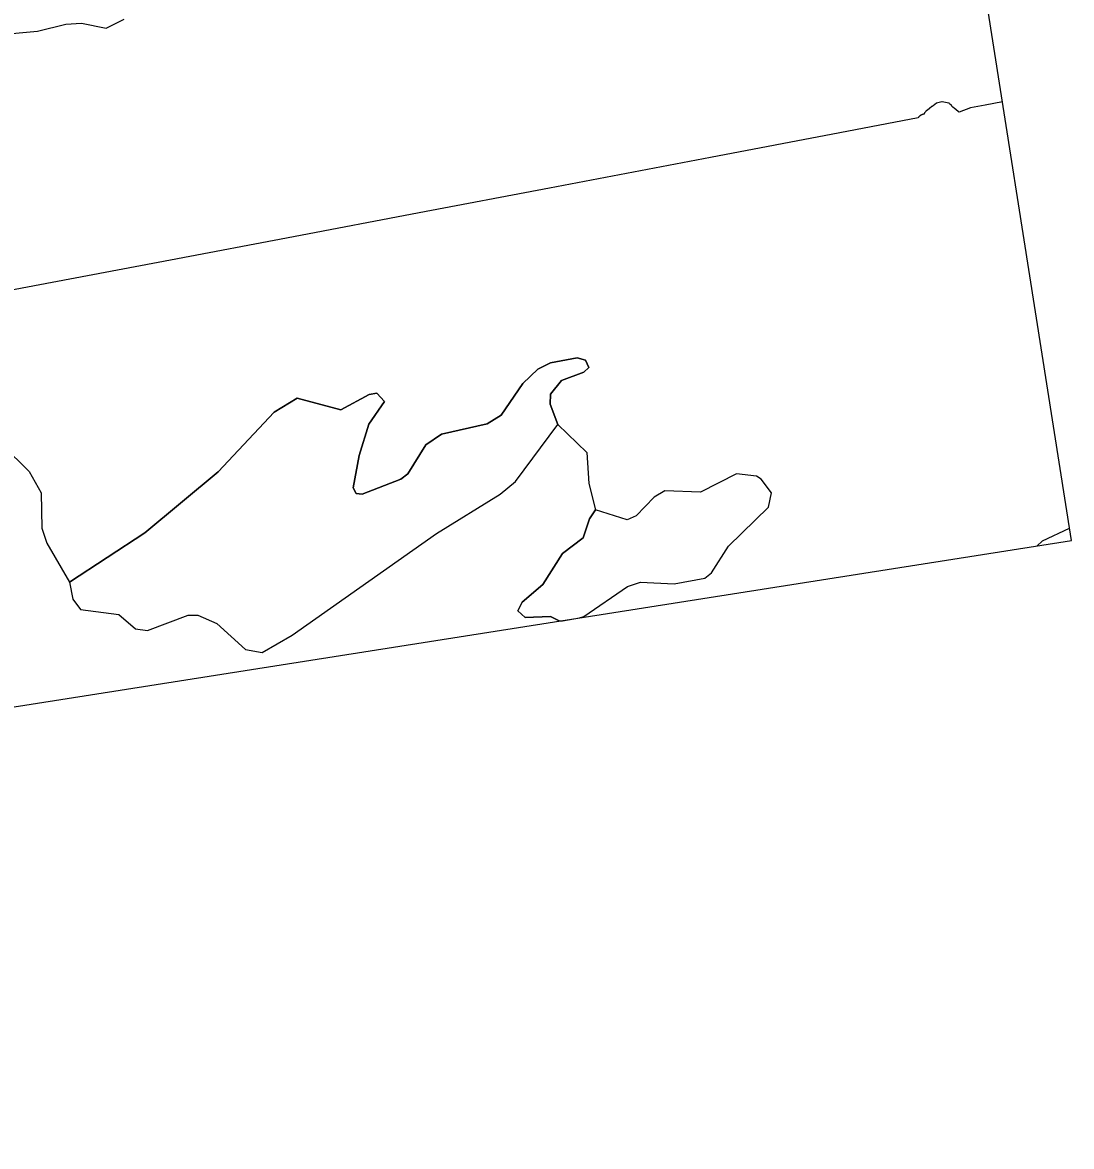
# Model space of a CAD drawing. Extents: x 643342 to 646936, y 5873857 to 5876103.
# Drawn here: x 646598.4 to 646684.5, y 5875208.7 to 5875301 of the extents above; entities that cross this region are included whole.
import ezdxf

# ---------------------------------------------------------------- set-up
doc = ezdxf.new("R2010")
doc.units = 0
doc.layers.add('Niveau 63', color=7, linetype='Continuous')

msp = doc.modelspace()

# ---------------------------------------------------------------- linework, layer by layer
at = {"layer": 'Niveau 63'}
for p, q in [((646643.894, 5875273.434), (646641.711, 5875273.03)), ((646644.573, 5875273.238), (646643.894, 5875273.434)), ((646644.85, 5875272.633), (646644.573, 5875273.238)), ((646642.628, 5875271.575), (646644.446, 5875272.246)), ((646644.446, 5875272.246), (646644.85, 5875272.633)), ((646626.838, 5875270.407), (646624.502, 5875269.169)), ((646627.467, 5875270.526), (646626.838, 5875270.407)), ((646628.082, 5875269.833), (646627.467, 5875270.526)), ((646624.502, 5875269.169), (646620.93, 5875270.125)), ((646626.812, 5875267.993), (646628.082, 5875269.833)), ((646638.83, 5875263.284), (646642.325, 5875267.964)), ((646632.773, 5875267.17), (646631.495, 5875266.28)), ((646631.495, 5875266.28), (646630.007, 5875263.9)), ((646630.007, 5875263.9), (646629.428, 5875263.465)), ((646656.973, 5875263.911), (646654.033, 5875262.396)), ((646629.428, 5875263.465), (646626.26, 5875262.238)), ((646659.852, 5875262.34), (646659.005, 5875263.482)), ((646625.764, 5875262.301), (646625.532, 5875262.751)), ((646626.26, 5875262.238), (646625.764, 5875262.301)), ((646654.033, 5875262.396), (646651.101, 5875262.502)), ((646659.592, 5875261.165), (646659.852, 5875262.34)), ((646644.902, 5875260.21), (646644.398, 5875258.653)), ((646645.412, 5875260.959), (646644.902, 5875260.21)), ((646647.992, 5875260.13), (646645.412, 5875260.959)), ((646620.509, 5875250.663), (646632.357, 5875259.006)), ((646644.398, 5875258.653), (646642.696, 5875257.373)), ((646642.696, 5875257.373), (646641.075, 5875254.81)), ((646602.25, 5875255.018), (646602.511, 5875253.622)), ((646641.075, 5875254.81), (646639.398, 5875253.372)), ((646648.044, 5875254.651), (646649.1, 5875255.02)), ((646644.461, 5875252.204), (646648.044, 5875254.651)), ((646602.511, 5875253.622), (646603.151, 5875252.771)), ((646603.151, 5875252.771), (646606.29, 5875252.374)), ((646606.29, 5875252.374), (646607.654, 5875251.171)), ((646608.646, 5875251.044), (646611.972, 5875252.296)), ((646607.654, 5875251.171), (646608.646, 5875251.044)), ((646642.432, 5875251.845), (646642.685, 5875251.853))]:
    msp.add_line(p, q, dxfattribs=at)
msp.add_lwpolyline([(646368.355, 5875208.692), (646684.467, 5875258.426), (646647.166, 5875495.51), (646331.055, 5875445.776)], close=True, dxfattribs=at)
for points in [[(646581.539, 5875294.135), (646583.493, 5875294.969), (646589, 5875296.645), (646594.163, 5875299.218), (646596.297, 5875299.939), (646599.63, 5875300.241), (646601.947, 5875300.828), (646603.23, 5875300.908), (646605.242, 5875300.476), (646606.722, 5875301.235)], [(646678.801, 5875294.441), (646677.394, 5875294.173), (646676.182, 5875293.942), (646675.245, 5875293.598), (646675.217, 5875293.619), (646675.201, 5875293.629), (646674.979, 5875293.798), (646674.859, 5875293.888), (646674.852, 5875293.895), (646674.731, 5875294.009), (646674.644, 5875294.097), (646674.641, 5875294.101), (646674.606, 5875294.172), (646674.597, 5875294.179), (646674.455, 5875294.287), (646674.424, 5875294.333), (646674.401, 5875294.338), (646673.85, 5875294.438), (646673.829, 5875294.43), (646673.387, 5875294.32), (646673.117, 5875294.119), (646673.025, 5875294.056), (646673.014, 5875294.047), (646672.808, 5875293.893), (646672.8, 5875293.885), (646672.638, 5875293.76), (646672.592, 5875293.729), (646672.521, 5875293.666), (646672.514, 5875293.658), (646672.405, 5875293.543), (646672.403, 5875293.539), (646672.363, 5875293.431), (646672.346, 5875293.429), (646672.321, 5875293.424), (646672.296, 5875293.419), (646672.271, 5875293.413), (646672.247, 5875293.406), (646672.223, 5875293.399), (646672.199, 5875293.39), (646672.176, 5875293.381), (646672.154, 5875293.371), (646672.132, 5875293.36), (646672.11, 5875293.348), (646672.089, 5875293.335), (646672.069, 5875293.322), (646672.049, 5875293.308), (646672.03, 5875293.293), (646672.011, 5875293.277), (646671.992, 5875293.261), (646671.974, 5875293.243), (646671.957, 5875293.225), (646671.94, 5875293.206), (646671.924, 5875293.186), (646671.908, 5875293.166), (646671.893, 5875293.145), (646671.878, 5875293.123), (646665.468, 5875291.901), (646654.84, 5875289.876), (646641.628, 5875287.364), (646630.937, 5875285.332), (646620.616, 5875283.37), (646610.523, 5875281.451), (646599.8, 5875279.416), (646589.949, 5875277.548)], [(646602.25, 5875255.018), (646608.436, 5875259.069), (646614.453, 5875264.065), (646619.048, 5875268.958), (646620.93, 5875270.125), (646624.502, 5875269.169), (646626.838, 5875270.407), (646627.467, 5875270.526), (646628.082, 5875269.833), (646626.812, 5875267.993), (646626.003, 5875265.416), (646625.532, 5875262.751), (646625.764, 5875262.301), (646626.26, 5875262.238), (646629.428, 5875263.465), (646630.007, 5875263.9), (646631.495, 5875266.28), (646632.773, 5875267.17), (646636.506, 5875268.02), (646637.673, 5875268.71), (646639.449, 5875271.318), (646640.68, 5875272.504), (646641.711, 5875273.03), (646643.894, 5875273.434), (646644.573, 5875273.238), (646644.85, 5875272.633), (646644.446, 5875272.246), (646642.628, 5875271.575), (646641.713, 5875270.439), (646641.699, 5875269.627), (646642.325, 5875267.964)], [(646638.83, 5875263.284), (646642.325, 5875267.964), (646641.699, 5875269.627), (646641.713, 5875270.439), (646642.628, 5875271.575), (646644.446, 5875272.246), (646644.85, 5875272.633), (646644.573, 5875273.238), (646643.894, 5875273.434), (646641.711, 5875273.03), (646640.68, 5875272.504), (646639.449, 5875271.318), (646637.673, 5875268.71), (646636.506, 5875268.02), (646632.773, 5875267.17), (646631.495, 5875266.28), (646630.007, 5875263.9), (646629.428, 5875263.465), (646626.26, 5875262.238), (646625.764, 5875262.301), (646625.532, 5875262.751), (646626.003, 5875265.416), (646626.812, 5875267.993), (646628.082, 5875269.833), (646627.467, 5875270.526), (646626.838, 5875270.407), (646624.502, 5875269.169), (646620.93, 5875270.125), (646619.048, 5875268.958), (646614.453, 5875264.065), (646608.436, 5875259.069), (646602.25, 5875255.018), (646602.511, 5875253.622), (646603.151, 5875252.771), (646606.29, 5875252.374), (646607.654, 5875251.171), (646608.646, 5875251.044), (646611.972, 5875252.296), (646612.781, 5875252.302), (646614.346, 5875251.617), (646616.687, 5875249.475), (646618.04, 5875249.242), (646620.509, 5875250.663), (646632.357, 5875259.006), (646637.578, 5875262.237), (646638.83, 5875263.284)], [(646602.25, 5875255.018), (646608.436, 5875259.069), (646614.453, 5875264.065), (646619.048, 5875268.958), (646620.93, 5875270.125), (646624.502, 5875269.169), (646626.838, 5875270.407), (646627.467, 5875270.526), (646628.082, 5875269.833), (646626.812, 5875267.993), (646626.003, 5875265.416), (646625.532, 5875262.751), (646625.764, 5875262.301), (646626.26, 5875262.238), (646629.428, 5875263.465), (646630.007, 5875263.9), (646631.495, 5875266.28), (646632.773, 5875267.17), (646636.506, 5875268.02), (646637.673, 5875268.71), (646639.449, 5875271.318), (646640.68, 5875272.504), (646641.711, 5875273.03), (646643.894, 5875273.434), (646644.573, 5875273.238), (646644.85, 5875272.633), (646644.446, 5875272.246), (646642.628, 5875271.575), (646641.713, 5875270.439), (646641.699, 5875269.627), (646642.325, 5875267.964)], [(646638.83, 5875263.284), (646642.325, 5875267.964), (646641.699, 5875269.627), (646641.713, 5875270.439), (646642.628, 5875271.575), (646644.446, 5875272.246), (646644.85, 5875272.633), (646644.573, 5875273.238), (646643.894, 5875273.434), (646641.711, 5875273.03), (646640.68, 5875272.504), (646639.449, 5875271.318), (646637.673, 5875268.71), (646636.506, 5875268.02), (646632.773, 5875267.17), (646631.495, 5875266.28), (646630.007, 5875263.9), (646629.428, 5875263.465), (646626.26, 5875262.238), (646625.764, 5875262.301), (646625.532, 5875262.751), (646626.003, 5875265.416), (646626.812, 5875267.993), (646628.082, 5875269.833), (646627.467, 5875270.526), (646626.838, 5875270.407), (646624.502, 5875269.169), (646620.93, 5875270.125), (646619.048, 5875268.958), (646614.453, 5875264.065), (646608.436, 5875259.069), (646602.25, 5875255.018), (646602.511, 5875253.622), (646603.151, 5875252.771), (646606.29, 5875252.374), (646607.654, 5875251.171), (646608.646, 5875251.044), (646611.972, 5875252.296), (646612.781, 5875252.302), (646614.346, 5875251.617), (646616.687, 5875249.475), (646618.04, 5875249.242), (646620.509, 5875250.663), (646632.357, 5875259.006), (646637.578, 5875262.237), (646638.83, 5875263.284)], [(646641.711, 5875273.03), (646640.68, 5875272.504), (646639.449, 5875271.318)], [(646639.449, 5875271.318), (646637.673, 5875268.71), (646636.506, 5875268.02), (646632.773, 5875267.17)], [(646642.325, 5875267.964), (646641.699, 5875269.627), (646641.713, 5875270.439), (646642.628, 5875271.575)], [(646590.383, 5875270.097), (646593.143, 5875269.155), (646596.756, 5875266.261), (646598.94, 5875264.094), (646599.923, 5875262.346), (646599.976, 5875259.439), (646600.369, 5875258.225), (646602.25, 5875255.018)], [(646590.383, 5875270.097), (646593.143, 5875269.155), (646596.756, 5875266.261), (646598.94, 5875264.094), (646599.923, 5875262.346), (646599.976, 5875259.439), (646600.369, 5875258.225), (646602.25, 5875255.018)], [(646620.93, 5875270.125), (646619.048, 5875268.958), (646614.453, 5875264.065)], [(646602.25, 5875255.018), (646602.511, 5875253.622), (646603.151, 5875252.771), (646606.29, 5875252.374), (646607.654, 5875251.171), (646608.646, 5875251.044), (646611.972, 5875252.296), (646612.781, 5875252.302), (646614.346, 5875251.617), (646616.687, 5875249.475), (646618.04, 5875249.242), (646620.509, 5875250.663), (646632.357, 5875259.006), (646637.578, 5875262.237), (646638.83, 5875263.284), (646642.325, 5875267.964)], [(646602.25, 5875255.018), (646602.511, 5875253.622), (646603.151, 5875252.771), (646606.29, 5875252.374), (646607.654, 5875251.171), (646608.646, 5875251.044), (646611.972, 5875252.296), (646612.781, 5875252.302), (646614.346, 5875251.617), (646616.687, 5875249.475), (646618.04, 5875249.242), (646620.509, 5875250.663), (646632.357, 5875259.006), (646637.578, 5875262.237), (646638.83, 5875263.284), (646642.325, 5875267.964)], [(646625.532, 5875262.751), (646626.003, 5875265.416), (646626.812, 5875267.993)], [(646642.325, 5875267.964), (646644.692, 5875265.664), (646644.849, 5875263.117), (646645.412, 5875260.959)], [(646642.325, 5875267.964), (646644.692, 5875265.664), (646644.849, 5875263.117), (646645.412, 5875260.959)], [(646614.453, 5875264.065), (646608.436, 5875259.069), (646602.25, 5875255.018)], [(646642.685, 5875251.853), (646644.103, 5875252.076), (646644.461, 5875252.204), (646648.044, 5875254.651), (646649.1, 5875255.02), (646651.874, 5875254.889), (646654.373, 5875255.343), (646654.933, 5875255.775), (646656.308, 5875257.976), (646659.592, 5875261.165), (646659.852, 5875262.34), (646659.005, 5875263.482), (646658.622, 5875263.725), (646656.973, 5875263.911), (646654.033, 5875262.396), (646651.101, 5875262.502), (646650.228, 5875262), (646648.731, 5875260.448), (646647.992, 5875260.13), (646645.412, 5875260.959), (646644.902, 5875260.21), (646644.398, 5875258.653), (646642.696, 5875257.373), (646641.075, 5875254.81), (646639.398, 5875253.372), (646639.043, 5875252.668), (646639.636, 5875252.114), (646641.708, 5875252.197), (646642.432, 5875251.845), (646642.685, 5875251.853)], [(646642.685, 5875251.853), (646644.103, 5875252.076), (646644.461, 5875252.204), (646648.044, 5875254.651), (646649.1, 5875255.02), (646651.874, 5875254.889), (646654.373, 5875255.343), (646654.933, 5875255.775), (646656.308, 5875257.976), (646659.592, 5875261.165), (646659.852, 5875262.34), (646659.005, 5875263.482), (646658.622, 5875263.725), (646656.973, 5875263.911), (646654.033, 5875262.396), (646651.101, 5875262.502), (646650.228, 5875262), (646648.731, 5875260.448), (646647.992, 5875260.13), (646645.412, 5875260.959), (646644.902, 5875260.21), (646644.398, 5875258.653), (646642.696, 5875257.373), (646641.075, 5875254.81), (646639.398, 5875253.372), (646639.043, 5875252.668), (646639.636, 5875252.114), (646641.708, 5875252.197), (646642.432, 5875251.845), (646642.685, 5875251.853)], [(646644.103, 5875252.076), (646644.461, 5875252.204), (646648.044, 5875254.651), (646649.1, 5875255.02), (646651.874, 5875254.889), (646654.373, 5875255.343), (646654.933, 5875255.775), (646656.308, 5875257.976), (646659.592, 5875261.165), (646659.852, 5875262.34), (646659.005, 5875263.482), (646658.622, 5875263.725), (646656.973, 5875263.911), (646654.033, 5875262.396), (646651.101, 5875262.502), (646650.228, 5875262), (646648.731, 5875260.448), (646647.992, 5875260.13), (646645.412, 5875260.959)], [(646644.103, 5875252.076), (646644.461, 5875252.204), (646648.044, 5875254.651), (646649.1, 5875255.02), (646651.874, 5875254.889), (646654.373, 5875255.343), (646654.933, 5875255.775), (646656.308, 5875257.976), (646659.592, 5875261.165), (646659.852, 5875262.34), (646659.005, 5875263.482), (646658.622, 5875263.725), (646656.973, 5875263.911), (646654.033, 5875262.396), (646651.101, 5875262.502), (646650.228, 5875262), (646648.731, 5875260.448), (646647.992, 5875260.13), (646645.412, 5875260.959)], [(646659.005, 5875263.482), (646658.622, 5875263.725), (646656.973, 5875263.911)], [(646632.357, 5875259.006), (646637.578, 5875262.237), (646638.83, 5875263.284)], [(646651.101, 5875262.502), (646650.228, 5875262), (646648.731, 5875260.448), (646647.992, 5875260.13)], [(646654.373, 5875255.343), (646654.933, 5875255.775), (646656.308, 5875257.976), (646659.592, 5875261.165)], [(646642.432, 5875251.845), (646641.708, 5875252.197), (646639.636, 5875252.114), (646639.043, 5875252.668), (646639.398, 5875253.372), (646641.075, 5875254.81), (646642.696, 5875257.373), (646644.398, 5875258.653), (646644.902, 5875260.21), (646645.412, 5875260.959)], [(646642.432, 5875251.845), (646641.708, 5875252.197), (646639.636, 5875252.114), (646639.043, 5875252.668), (646639.398, 5875253.372), (646641.075, 5875254.81), (646642.696, 5875257.373), (646644.398, 5875258.653), (646644.902, 5875260.21), (646645.412, 5875260.959)], [(646681.61, 5875257.977), (646682.074, 5875258.406), (646684.304, 5875259.459)], [(646681.61, 5875257.977), (646682.074, 5875258.406), (646684.304, 5875259.459)], [(646649.1, 5875255.02), (646651.874, 5875254.889), (646654.373, 5875255.343)], [(646639.398, 5875253.372), (646639.043, 5875252.668), (646639.636, 5875252.114)], [(646611.972, 5875252.296), (646612.781, 5875252.302), (646614.346, 5875251.617), (646616.687, 5875249.475)], [(646639.636, 5875252.114), (646641.708, 5875252.197), (646642.432, 5875251.845)], [(646642.685, 5875251.853), (646644.103, 5875252.076), (646644.461, 5875252.204)], [(646642.419, 5875251.811), (646642.432, 5875251.845)], [(646642.419, 5875251.811), (646642.432, 5875251.845)], [(646642.432, 5875251.845), (646642.685, 5875251.853)], [(646642.432, 5875251.845), (646642.685, 5875251.853)], [(646616.687, 5875249.475), (646618.04, 5875249.242), (646620.509, 5875250.663)]]:
    msp.add_lwpolyline(points, dxfattribs=at)

doc.saveas('drawing.dxf')
